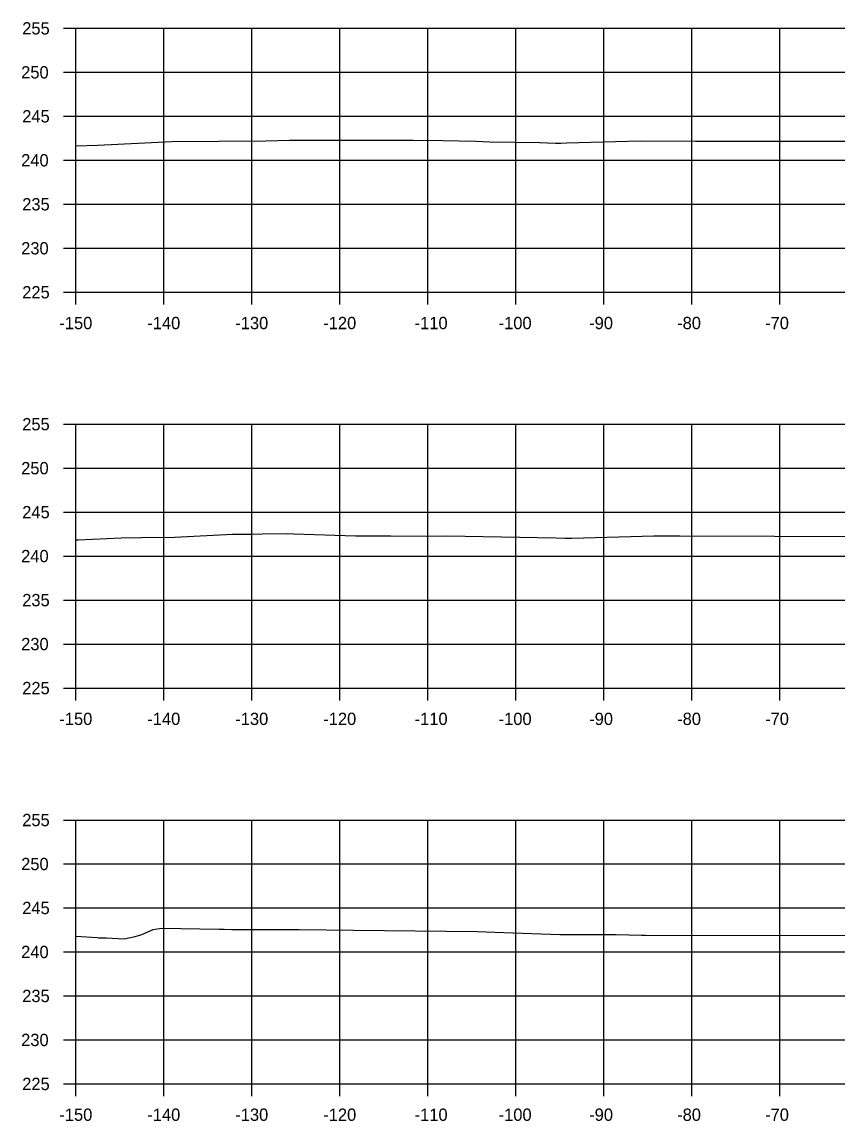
# Model space of a CAD drawing. Extents: x 1369627 to 1374022, y 380035 to 398173.
# Drawn here: x 1371382.7 to 1371475.4, y 384157 to 384281.9 of the extents above; entities that cross this region are included whole.
import ezdxf

# ---------------------------------------------------------------- set-up
doc = ezdxf.new("R2010")
doc.units = 0
for name, color, linetype in [('R_Axis', 7, 'Continuous'), ('R_Axis Annot', 7, 'Continuous'), ('R_Exist Surface', 7, 'Continuous'), ('R_Grid', 7, 'Continuous')]:
    doc.layers.add(name, color=color, linetype=linetype)

msp = doc.modelspace()

# ---------------------------------------------------------------- linework, layer by layer
at = {"layer": 'R_Axis'}
for p, q in [((1371387.45, 384281.18), (1371388.85, 384281.18)), ((1371388.85, 384251.18), (1371388.85, 384281.18)), ((1371387.45, 384276.18), (1371388.85, 384276.18)), ((1371387.45, 384271.18), (1371388.85, 384271.18)), ((1371387.45, 384266.18), (1371388.85, 384266.18)), ((1371387.45, 384261.18), (1371388.85, 384261.18)), ((1371387.45, 384256.18), (1371388.85, 384256.18)), ((1371387.45, 384251.18), (1371388.85, 384251.18)), ((1371388.85, 384251.18), (1371688.85, 384251.18)), ((1371388.85, 384249.78), (1371388.85, 384251.18)), ((1371398.85, 384249.78), (1371398.85, 384251.18)), ((1371408.85, 384249.78), (1371408.85, 384251.18)), ((1371418.85, 384249.78), (1371418.85, 384251.18)), ((1371428.85, 384249.78), (1371428.85, 384251.18)), ((1371438.85, 384249.78), (1371438.85, 384251.18)), ((1371448.85, 384249.78), (1371448.85, 384251.18)), ((1371458.85, 384249.78), (1371458.85, 384251.18)), ((1371468.85, 384249.78), (1371468.85, 384251.18)), ((1371387.45, 384236.18), (1371388.85, 384236.18)), ((1371388.85, 384206.18), (1371388.85, 384236.18)), ((1371387.45, 384231.18), (1371388.85, 384231.18)), ((1371387.45, 384226.18), (1371388.85, 384226.18)), ((1371387.45, 384221.18), (1371388.85, 384221.18)), ((1371387.45, 384216.18), (1371388.85, 384216.18)), ((1371387.45, 384211.18), (1371388.85, 384211.18)), ((1371387.45, 384206.18), (1371388.85, 384206.18)), ((1371388.85, 384206.18), (1371688.85, 384206.18)), ((1371388.85, 384204.78), (1371388.85, 384206.18)), ((1371398.85, 384204.78), (1371398.85, 384206.18)), ((1371408.85, 384204.78), (1371408.85, 384206.18)), ((1371418.85, 384204.78), (1371418.85, 384206.18)), ((1371428.85, 384204.78), (1371428.85, 384206.18)), ((1371438.85, 384204.78), (1371438.85, 384206.18)), ((1371448.85, 384204.78), (1371448.85, 384206.18)), ((1371458.85, 384204.78), (1371458.85, 384206.18)), ((1371468.85, 384204.78), (1371468.85, 384206.18)), ((1371387.45, 384191.18), (1371388.85, 384191.18)), ((1371388.85, 384161.18), (1371388.85, 384191.18)), ((1371387.45, 384186.18), (1371388.85, 384186.18)), ((1371387.45, 384181.18), (1371388.85, 384181.18)), ((1371387.45, 384176.18), (1371388.85, 384176.18)), ((1371387.45, 384171.18), (1371388.85, 384171.18)), ((1371387.45, 384166.18), (1371388.85, 384166.18)), ((1371387.45, 384161.18), (1371388.85, 384161.18)), ((1371388.85, 384161.18), (1371688.85, 384161.18)), ((1371388.85, 384159.78), (1371388.85, 384161.18)), ((1371398.85, 384159.78), (1371398.85, 384161.18)), ((1371408.85, 384159.78), (1371408.85, 384161.18)), ((1371418.85, 384159.78), (1371418.85, 384161.18)), ((1371428.85, 384159.78), (1371428.85, 384161.18)), ((1371438.85, 384159.78), (1371438.85, 384161.18)), ((1371448.85, 384159.78), (1371448.85, 384161.18)), ((1371458.85, 384159.78), (1371458.85, 384161.18)), ((1371468.85, 384159.78), (1371468.85, 384161.18))]:
    msp.add_line(p, q, dxfattribs=at)
at = {"layer": 'R_Exist Surface'}
for points in [[(1371388.85, 384267.81), (1371391.31, 384267.89), (1371399.75, 384268.3), (1371410.45, 384268.4), (1371413.11, 384268.45), (1371427.19, 384268.47), (1371430.55, 384268.44), (1371434.32, 384268.36), (1371435.91, 384268.27), (1371441.54, 384268.2), (1371443.36, 384268.13), (1371443.55, 384268.13), (1371443.76, 384268.14), (1371443.96, 384268.14), (1371444.61, 384268.16), (1371452.98, 384268.38), (1371459.27, 384268.36), (1371480.89, 384268.34)], [(1371388.85, 384223.05), (1371389.1, 384223.03), (1371393.97, 384223.25), (1371396.3, 384223.28), (1371400.06, 384223.32), (1371406.63, 384223.66), (1371407.09, 384223.69), (1371407.87, 384223.66), (1371408.83, 384223.68), (1371410.02, 384223.7), (1371412.9, 384223.75), (1371413.62, 384223.73), (1371420.63, 384223.5), (1371421.01, 384223.49), (1371424.64, 384223.48), (1371428.68, 384223.46), (1371428.72, 384223.46), (1371431, 384223.49), (1371443.43, 384223.24), (1371444.42, 384223.22), (1371445.08, 384223.21), (1371445.22, 384223.21), (1371454.52, 384223.49), (1371457.51, 384223.49), (1371468.26, 384223.44), (1371486.25, 384223.36)], [(1371388.85, 384177.97), (1371391.27, 384177.82), (1371391.44, 384177.8), (1371392.28, 384177.77), (1371394.32, 384177.66), (1371395.58, 384177.94), (1371396.35, 384178.16), (1371397.61, 384178.74), (1371398.59, 384178.88), (1371405.14, 384178.77), (1371405.69, 384178.76), (1371406.55, 384178.75), (1371407.13, 384178.74), (1371407.6, 384178.73), (1371412.21, 384178.74), (1371414.23, 384178.73), (1371420.38, 384178.64), (1371434.45, 384178.51), (1371437.5, 384178.39), (1371443.87, 384178.17), (1371450.25, 384178.18), (1371453.15, 384178.09), (1371453.28, 384178.09), (1371453.44, 384178.08), (1371453.6, 384178.08), (1371460.6, 384178.06), (1371487.07, 384178.09)]]:
    msp.add_lwpolyline(points, dxfattribs=at)
at = {"layer": 'R_Grid'}
for p, q in [((1371388.85, 384281.18), (1371688.85, 384281.18)), ((1371388.85, 384251.18), (1371388.85, 384281.18)), ((1371398.85, 384251.18), (1371398.85, 384281.18)), ((1371408.85, 384251.18), (1371408.85, 384281.18)), ((1371418.85, 384251.18), (1371418.85, 384281.18)), ((1371428.85, 384251.18), (1371428.85, 384281.18)), ((1371438.85, 384251.18), (1371438.85, 384281.18)), ((1371448.85, 384251.18), (1371448.85, 384281.18)), ((1371458.85, 384251.18), (1371458.85, 384281.18)), ((1371468.85, 384251.18), (1371468.85, 384281.18)), ((1371388.85, 384276.18), (1371688.85, 384276.18)), ((1371388.85, 384271.18), (1371688.85, 384271.18)), ((1371388.85, 384266.18), (1371688.85, 384266.18)), ((1371388.85, 384261.18), (1371688.85, 384261.18)), ((1371388.85, 384256.18), (1371688.85, 384256.18)), ((1371388.85, 384251.18), (1371688.85, 384251.18)), ((1371388.85, 384236.18), (1371688.85, 384236.18)), ((1371388.85, 384206.18), (1371388.85, 384236.18)), ((1371398.85, 384206.18), (1371398.85, 384236.18)), ((1371408.85, 384206.18), (1371408.85, 384236.18)), ((1371418.85, 384206.18), (1371418.85, 384236.18)), ((1371428.85, 384206.18), (1371428.85, 384236.18)), ((1371438.85, 384206.18), (1371438.85, 384236.18)), ((1371448.85, 384206.18), (1371448.85, 384236.18)), ((1371458.85, 384206.18), (1371458.85, 384236.18)), ((1371468.85, 384206.18), (1371468.85, 384236.18)), ((1371388.85, 384231.18), (1371688.85, 384231.18)), ((1371388.85, 384226.18), (1371688.85, 384226.18)), ((1371388.85, 384221.18), (1371688.85, 384221.18)), ((1371388.85, 384216.18), (1371688.85, 384216.18)), ((1371388.85, 384211.18), (1371688.85, 384211.18)), ((1371388.85, 384206.18), (1371688.85, 384206.18)), ((1371388.85, 384191.18), (1371688.85, 384191.18)), ((1371388.85, 384161.18), (1371388.85, 384191.18)), ((1371398.85, 384161.18), (1371398.85, 384191.18)), ((1371408.85, 384161.18), (1371408.85, 384191.18)), ((1371418.85, 384161.18), (1371418.85, 384191.18)), ((1371428.85, 384161.18), (1371428.85, 384191.18)), ((1371438.85, 384161.18), (1371438.85, 384191.18)), ((1371448.85, 384161.18), (1371448.85, 384191.18)), ((1371458.85, 384161.18), (1371458.85, 384191.18)), ((1371468.85, 384161.18), (1371468.85, 384191.18)), ((1371388.85, 384186.18), (1371688.85, 384186.18)), ((1371388.85, 384181.18), (1371688.85, 384181.18)), ((1371388.85, 384176.18), (1371688.85, 384176.18)), ((1371388.85, 384171.18), (1371688.85, 384171.18)), ((1371388.85, 384166.18), (1371688.85, 384166.18)), ((1371388.85, 384161.18), (1371688.85, 384161.18))]:
    msp.add_line(p, q, dxfattribs=at)

# ---------------------------------------------------------------- texts
at = {"layer": 'R_Axis Annot'}
for s, p in [('255', (1371382.74, 384280.48)), ('250', (1371382.62, 384275.48)), ('245', (1371382.74, 384270.48)), ('240', (1371382.62, 384265.48)), ('235', (1371382.74, 384260.48)), ('230', (1371382.62, 384255.48)), ('225', (1371382.74, 384250.48)), ('-150', (1371386.96, 384246.98)), ('-140', (1371396.96, 384246.98)), ('-130', (1371406.96, 384246.98)), ('-120', (1371416.96, 384246.98)), ('-110', (1371427.35, 384246.98)), ('-100', (1371436.9, 384246.98)), ('-90', (1371447.19, 384246.98)), ('-80', (1371457.19, 384246.98)), ('-70', (1371467.19, 384246.98)), ('255', (1371382.74, 384235.48)), ('250', (1371382.62, 384230.48)), ('245', (1371382.74, 384225.48)), ('240', (1371382.62, 384220.48)), ('235', (1371382.74, 384215.48)), ('230', (1371382.62, 384210.48)), ('225', (1371382.74, 384205.48)), ('-150', (1371386.96, 384201.98)), ('-140', (1371396.96, 384201.98)), ('-130', (1371406.96, 384201.98)), ('-120', (1371416.96, 384201.98)), ('-110', (1371427.35, 384201.98)), ('-100', (1371436.9, 384201.98)), ('-90', (1371447.19, 384201.98)), ('-80', (1371457.19, 384201.98)), ('-70', (1371467.19, 384201.98)), ('255', (1371382.74, 384190.48)), ('250', (1371382.62, 384185.48)), ('245', (1371382.74, 384180.48)), ('240', (1371382.62, 384175.48)), ('235', (1371382.74, 384170.48)), ('230', (1371382.62, 384165.48)), ('225', (1371382.74, 384160.48)), ('-150', (1371386.96, 384156.98)), ('-140', (1371396.96, 384156.98)), ('-130', (1371406.96, 384156.98)), ('-120', (1371416.96, 384156.98)), ('-110', (1371427.35, 384156.98)), ('-100', (1371436.9, 384156.98)), ('-90', (1371447.19, 384156.98)), ('-80', (1371457.19, 384156.98)), ('-70', (1371467.19, 384156.98))]:
    msp.add_text(s, height=1.4, dxfattribs=at).set_placement(p)

doc.saveas('drawing.dxf')
